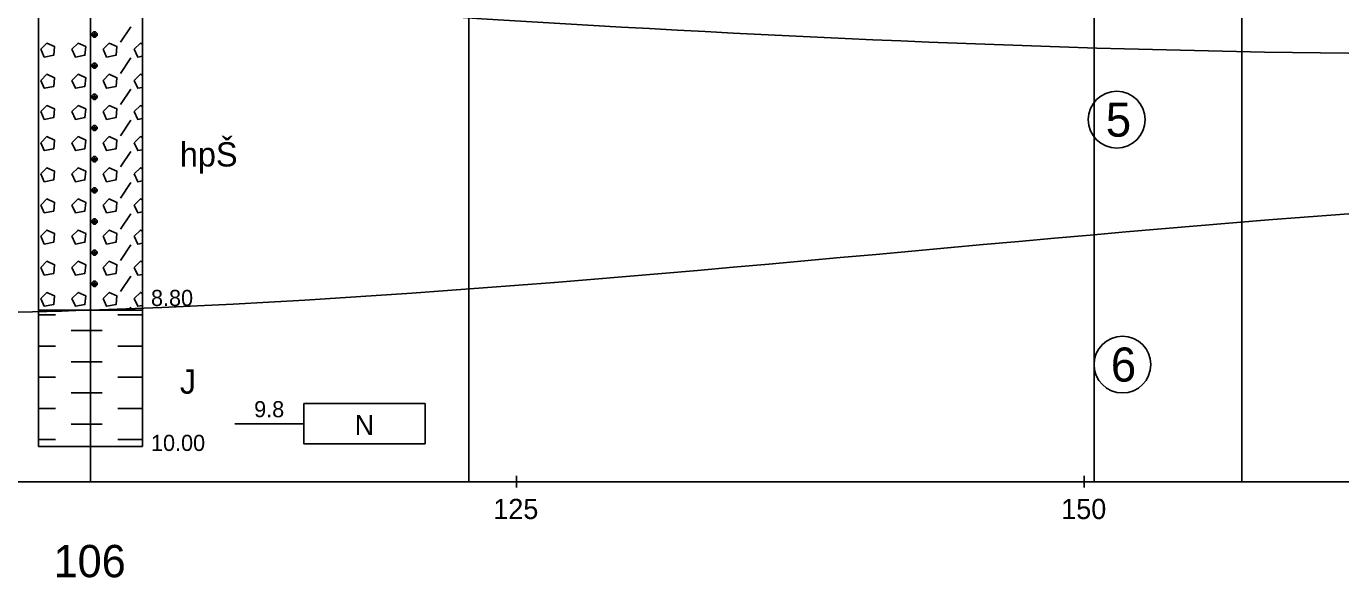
# Model space of a CAD drawing. Extents: x 3042 to 4120, y 576 to 2694.
# Drawn here: x 3349.7 to 3407.6, y 860.6 to 884.9 of the extents above; entities that cross this region are included whole.
import ezdxf

# ---------------------------------------------------------------- set-up
doc = ezdxf.new("R2010")
doc.units = 0
for name, color, linetype in [('14', 7, 'Continuous'), ('18', 7, 'Continuous'), ('51', 7, 'Continuous'), ('52', 7, 'Continuous'), ('53', 7, 'Continuous'), ('56', 7, 'Continuous'), ('62', 7, 'Continuous'), ('7', 7, 'Continuous'), ('pomocna', 7, 'Continuous'), ('rozhraní', 7, 'Continuous')]:
    doc.layers.add(name, color=color, linetype=linetype)

msp = doc.modelspace()

# ---------------------------------------------------------------- linework, layer by layer
at = {"layer": '18'}
for p, q in [((3352.572, 866.409), (3352.572, 916.409)), ((3352.572, 866.79), (3352.572, 866.028)), ((3352.191, 866.409), (3352.953, 866.409)), ((3352.572, 865.24), (3352.572, 864.859))]:
    msp.add_line(p, q, dxfattribs=at)
at = {"layer": '51'}
for p, q in [((3353.893, 884.197), (3354.35, 884.883)), ((3352.75, 884.426), (3352.75, 884.655)), ((3352.75, 883.054), (3352.75, 883.283)), ((3353.893, 882.826), (3354.35, 883.512)), ((3352.75, 881.683), (3352.75, 881.911)), ((3353.893, 881.454), (3354.35, 882.14)), ((3353.893, 880.083), (3354.35, 880.768)), ((3352.75, 880.311), (3352.75, 880.54)), ((3352.75, 878.94), (3352.75, 879.168)), ((3353.893, 878.711), (3354.35, 879.397)), ((3352.75, 877.568), (3352.75, 877.797)), ((3353.893, 877.339), (3354.35, 878.025)), ((3353.893, 875.968), (3354.35, 876.654)), ((3352.75, 876.196), (3352.75, 876.425)), ((3352.75, 874.825), (3352.75, 875.054)), ((3353.893, 874.596), (3354.35, 875.282)), ((3353.893, 873.225), (3354.35, 873.91)), ((3352.75, 873.453), (3352.75, 873.682)), ((3354.264, 872.409), (3354.35, 872.539)), ((3350.286, 872.196), (3350.35, 872.196)), ((3350.35, 872.196), (3351.036, 872.196)), ((3353.779, 872.196), (3354.465, 872.196)), ((3354.465, 872.196), (3354.858, 872.196)), ((3351.721, 871.51), (3352.407, 871.51)), ((3352.407, 871.51), (3353.093, 871.51)), ((3350.286, 870.824), (3350.35, 870.824)), ((3350.35, 870.824), (3351.036, 870.824)), ((3353.779, 870.824), (3354.465, 870.824)), ((3354.465, 870.824), (3354.858, 870.824)), ((3351.721, 870.139), (3352.407, 870.139)), ((3352.407, 870.139), (3353.093, 870.139)), ((3350.286, 869.453), (3350.35, 869.453)), ((3350.35, 869.453), (3351.036, 869.453)), ((3353.779, 869.453), (3354.465, 869.453)), ((3354.465, 869.453), (3354.858, 869.453)), ((3351.721, 868.767), (3352.407, 868.767)), ((3352.407, 868.767), (3353.093, 868.767)), ((3350.286, 868.081), (3350.35, 868.081)), ((3350.35, 868.081), (3351.036, 868.081)), ((3353.779, 868.081), (3354.465, 868.081)), ((3354.465, 868.081), (3354.858, 868.081)), ((3351.721, 867.395), (3352.407, 867.395)), ((3352.407, 867.395), (3353.093, 867.395)), ((3350.286, 866.71), (3350.35, 866.71)), ((3350.35, 866.71), (3351.036, 866.71)), ((3353.779, 866.71), (3354.465, 866.71)), ((3354.465, 866.71), (3354.858, 866.71))]:
    msp.add_line(p, q, dxfattribs=at)
for points in [[(3350.286, 872.409), (3354.858, 872.409), (3354.858, 886.409), (3350.286, 886.409)], [(3350.286, 866.409), (3354.858, 866.409), (3354.858, 872.409), (3350.286, 872.409)]]:
    msp.add_lwpolyline(points, close=True, dxfattribs=at)
for points in [[(3350.388, 883.893), (3350.54, 883.55), (3350.959, 883.626), (3350.997, 884.007), (3350.655, 884.159), (3350.388, 883.893)], [(3351.759, 883.893), (3351.912, 883.55), (3352.331, 883.626), (3352.369, 884.007), (3352.026, 884.159), (3351.759, 883.893)], [(3352.712, 884.655), (3352.636, 884.578), (3352.636, 884.502), (3352.712, 884.426), (3352.788, 884.426), (3352.864, 884.502), (3352.864, 884.578), (3352.788, 884.655), (3352.712, 884.655), (3352.864, 884.502), (3352.636, 884.502), (3352.788, 884.655)], [(3353.131, 883.893), (3353.283, 883.55), (3353.703, 883.626), (3353.741, 884.007), (3353.398, 884.159), (3353.131, 883.893)], [(3354.858, 884.12), (3354.769, 884.159), (3354.503, 883.893)], [(3354.503, 883.893), (3354.655, 883.55), (3354.858, 883.587)], [(3352.712, 883.283), (3352.636, 883.207), (3352.636, 883.131), (3352.712, 883.054), (3352.788, 883.054), (3352.864, 883.131), (3352.864, 883.207), (3352.788, 883.283), (3352.712, 883.283), (3352.864, 883.131), (3352.636, 883.131), (3352.788, 883.283)], [(3350.388, 882.521), (3350.54, 882.178), (3350.959, 882.254), (3350.997, 882.635), (3350.655, 882.788), (3350.388, 882.521)], [(3351.759, 882.521), (3351.912, 882.178), (3352.331, 882.254), (3352.369, 882.635), (3352.026, 882.788), (3351.759, 882.521)], [(3353.131, 882.521), (3353.283, 882.178), (3353.703, 882.254), (3353.741, 882.635), (3353.398, 882.788), (3353.131, 882.521)], [(3354.858, 882.748), (3354.769, 882.788), (3354.503, 882.521)], [(3354.503, 882.521), (3354.655, 882.178), (3354.858, 882.215)], [(3352.712, 881.911), (3352.636, 881.835), (3352.636, 881.759), (3352.712, 881.683), (3352.788, 881.683), (3352.864, 881.759), (3352.864, 881.835), (3352.788, 881.911), (3352.712, 881.911), (3352.864, 881.759), (3352.636, 881.759), (3352.788, 881.911)], [(3350.388, 881.149), (3350.54, 880.807), (3350.959, 880.883), (3350.997, 881.264), (3350.655, 881.416), (3350.388, 881.149)], [(3351.759, 881.149), (3351.912, 880.807), (3352.331, 880.883), (3352.369, 881.264), (3352.026, 881.416), (3351.759, 881.149)], [(3353.131, 881.149), (3353.283, 880.807), (3353.703, 880.883), (3353.741, 881.264), (3353.398, 881.416), (3353.131, 881.149)], [(3354.858, 881.377), (3354.769, 881.416), (3354.503, 881.149)], [(3354.503, 881.149), (3354.655, 880.807), (3354.858, 880.843)], [(3352.712, 880.54), (3352.636, 880.464), (3352.636, 880.387), (3352.712, 880.311), (3352.788, 880.311), (3352.864, 880.387), (3352.864, 880.464), (3352.788, 880.54), (3352.712, 880.54), (3352.864, 880.387), (3352.636, 880.387), (3352.788, 880.54)], [(3350.388, 879.778), (3350.54, 879.435), (3350.959, 879.511), (3350.997, 879.892), (3350.655, 880.045), (3350.388, 879.778)], [(3351.759, 879.778), (3351.912, 879.435), (3352.331, 879.511), (3352.369, 879.892), (3352.026, 880.045), (3351.759, 879.778)], [(3353.131, 879.778), (3353.283, 879.435), (3353.703, 879.511), (3353.741, 879.892), (3353.398, 880.045), (3353.131, 879.778)], [(3354.858, 880.005), (3354.769, 880.045), (3354.503, 879.778)], [(3354.503, 879.778), (3354.655, 879.435), (3354.858, 879.472)], [(3352.712, 879.168), (3352.636, 879.092), (3352.636, 879.016), (3352.712, 878.94), (3352.788, 878.94), (3352.864, 879.016), (3352.864, 879.092), (3352.788, 879.168), (3352.712, 879.168), (3352.864, 879.016), (3352.636, 879.016), (3352.788, 879.168)], [(3350.388, 878.406), (3350.54, 878.063), (3350.959, 878.14), (3350.997, 878.521), (3350.655, 878.673), (3350.388, 878.406)], [(3351.759, 878.406), (3351.912, 878.063), (3352.331, 878.14), (3352.369, 878.521), (3352.026, 878.673), (3351.759, 878.406)], [(3353.131, 878.406), (3353.283, 878.063), (3353.703, 878.14), (3353.741, 878.521), (3353.398, 878.673), (3353.131, 878.406)], [(3354.858, 878.634), (3354.769, 878.673), (3354.503, 878.406)], [(3354.503, 878.406), (3354.655, 878.063), (3354.858, 878.1)], [(3352.712, 877.797), (3352.636, 877.72), (3352.636, 877.644), (3352.712, 877.568), (3352.788, 877.568), (3352.864, 877.644), (3352.864, 877.72), (3352.788, 877.797), (3352.712, 877.797), (3352.864, 877.644), (3352.636, 877.644), (3352.788, 877.797)], [(3350.388, 877.035), (3350.54, 876.692), (3350.959, 876.768), (3350.997, 877.149), (3350.655, 877.301), (3350.388, 877.035)], [(3351.759, 877.035), (3351.912, 876.692), (3352.331, 876.768), (3352.369, 877.149), (3352.026, 877.301), (3351.759, 877.035)], [(3353.131, 877.035), (3353.283, 876.692), (3353.703, 876.768), (3353.741, 877.149), (3353.398, 877.301), (3353.131, 877.035)], [(3354.858, 877.262), (3354.769, 877.301), (3354.503, 877.035)], [(3354.503, 877.035), (3354.655, 876.692), (3354.858, 876.729)], [(3352.712, 876.425), (3352.636, 876.349), (3352.636, 876.273), (3352.712, 876.196), (3352.788, 876.196), (3352.864, 876.273), (3352.864, 876.349), (3352.788, 876.425), (3352.712, 876.425), (3352.864, 876.273), (3352.636, 876.273), (3352.788, 876.425)], [(3350.388, 875.663), (3350.54, 875.32), (3350.959, 875.396), (3350.997, 875.777), (3350.655, 875.93), (3350.388, 875.663)], [(3351.759, 875.663), (3351.912, 875.32), (3352.331, 875.396), (3352.369, 875.777), (3352.026, 875.93), (3351.759, 875.663)], [(3353.131, 875.663), (3353.283, 875.32), (3353.703, 875.396), (3353.741, 875.777), (3353.398, 875.93), (3353.131, 875.663)], [(3354.858, 875.891), (3354.769, 875.93), (3354.503, 875.663)], [(3354.503, 875.663), (3354.655, 875.32), (3354.858, 875.357)], [(3352.712, 875.054), (3352.636, 874.977), (3352.636, 874.901), (3352.712, 874.825), (3352.788, 874.825), (3352.864, 874.901), (3352.864, 874.977), (3352.788, 875.054), (3352.712, 875.054), (3352.864, 874.901), (3352.636, 874.901), (3352.788, 875.054)], [(3350.388, 874.291), (3350.54, 873.949), (3350.959, 874.025), (3350.997, 874.406), (3350.655, 874.558), (3350.388, 874.291)], [(3351.759, 874.291), (3351.912, 873.949), (3352.331, 874.025), (3352.369, 874.406), (3352.026, 874.558), (3351.759, 874.291)], [(3353.131, 874.291), (3353.283, 873.949), (3353.703, 874.025), (3353.741, 874.406), (3353.398, 874.558), (3353.131, 874.291)], [(3354.858, 874.519), (3354.769, 874.558), (3354.503, 874.291)], [(3354.503, 874.291), (3354.655, 873.949), (3354.858, 873.985)], [(3350.388, 872.92), (3350.54, 872.577), (3350.959, 872.653), (3350.997, 873.034), (3350.655, 873.187), (3350.388, 872.92)], [(3351.759, 872.92), (3351.912, 872.577), (3352.331, 872.653), (3352.369, 873.034), (3352.026, 873.187), (3351.759, 872.92)], [(3352.712, 873.682), (3352.636, 873.606), (3352.636, 873.53), (3352.712, 873.453), (3352.788, 873.453), (3352.864, 873.53), (3352.864, 873.606), (3352.788, 873.682), (3352.712, 873.682), (3352.864, 873.53), (3352.636, 873.53), (3352.788, 873.682)], [(3353.131, 872.92), (3353.283, 872.577), (3353.703, 872.653), (3353.741, 873.034), (3353.398, 873.187), (3353.131, 872.92)], [(3354.858, 873.147), (3354.769, 873.187), (3354.503, 872.92)], [(3354.503, 872.92), (3354.655, 872.577), (3354.858, 872.614)]]:
    msp.add_lwpolyline(points, dxfattribs=at)
at = {"layer": '53'}
for p, q in [((3350.286, 916.409), (3350.286, 866.409)), ((3354.858, 916.409), (3354.858, 866.409)), ((3350.286, 872.409), (3354.858, 872.409)), ((3350.286, 866.409), (3354.858, 866.409))]:
    msp.add_line(p, q, dxfattribs=at)
at = {"layer": '56'}
for p, q in [((3352.572, 872.79), (3352.572, 872.028)), ((3352.191, 872.409), (3352.953, 872.409)), ((3352.572, 866.79), (3352.572, 866.028)), ((3352.191, 866.409), (3352.953, 866.409))]:
    msp.add_line(p, q, dxfattribs=at)
at = {"layer": '62'}
msp.add_line((3358.922, 867.409), (3361.97, 867.409), dxfattribs=at)
msp.add_lwpolyline([(3367.304, 866.52), (3361.97, 866.52), (3361.97, 868.298), (3367.304, 868.298), (3367.304, 866.52)], dxfattribs=at)
at = {"layer": '7'}
for p, q in [((3371.322, 864.605), (3371.322, 865.113)), ((3396.322, 864.605), (3396.322, 865.113)), ((3246.322, 864.859), (3629.082, 864.859))]:
    msp.add_line(p, q, dxfattribs=at)
at = {"layer": 'pomocna'}
for p, q in [((3396.762, 864.859), (3396.762, 917.859)), ((3403.262, 864.859), (3403.262, 917.859)), ((3352.572, 864.859), (3352.572, 916.409)), ((3369.222, 864.859), (3369.222, 916.409))]:
    msp.add_line(p, q, dxfattribs=at)
at = {"layer": 'rozhraní'}
for centre in [(3397.749, 880.794), (3398.002, 870.014)]:
    msp.add_circle(centre, 1.25, dxfattribs=at)
for points in [[(3248.314, 891.859), (3256.322, 891.859), (3352.572, 886.409), (3431.332, 884.009), (3453.062, 885.409), (3491.522, 887.359), (3557.332, 884.659), (3580.052, 895.009), (3619.082, 891.259), (3629.275, 891.259)], [(3311.777, 872.826), (3352.572, 872.409), (3453.062, 876.909), (3491.522, 872.859), (3557.332, 880.159), (3580.052, 879.009), (3619.082, 872.759), (3628.717, 873.273)]]:
    msp.add_spline(points, degree=3, dxfattribs=at)

# ---------------------------------------------------------------- texts
at = {"layer": '14'}
msp.add_text('106', height=1.4224, dxfattribs=at).set_placement((3350.952, 860.653))
at = {"layer": '52'}
for s, height, p in [('hpŠ', 1.0668, (3356.509, 878.731)), ('8.80', 0.7112, (3355.239, 872.591)), ('J', 1.067, (3356.509, 868.731)), ('10.00', 0.7112, (3355.239, 866.211))]:
    msp.add_text(s, height=height, dxfattribs=at).set_placement(p)
at = {"layer": '62'}
for s, height, p in [('9.8', 0.7112, (3359.779, 867.694)), ('N', 0.889, (3364.203, 866.907))]:
    msp.add_text(s, height=height, dxfattribs=at).set_placement(p)
at = {"layer": '7'}
for s, p in [('125', (3370.306, 863.214)), ('150', (3395.306, 863.214))]:
    msp.add_text(s, height=0.889, dxfattribs=at).set_placement(p)
at = {"layer": 'rozhraní'}
for s, p in [('5', (3397.268, 880.044)), ('6', (3397.49, 869.264))]:
    msp.add_text(s, height=1.5, dxfattribs=at).set_placement(p)

doc.saveas('drawing.dxf')
